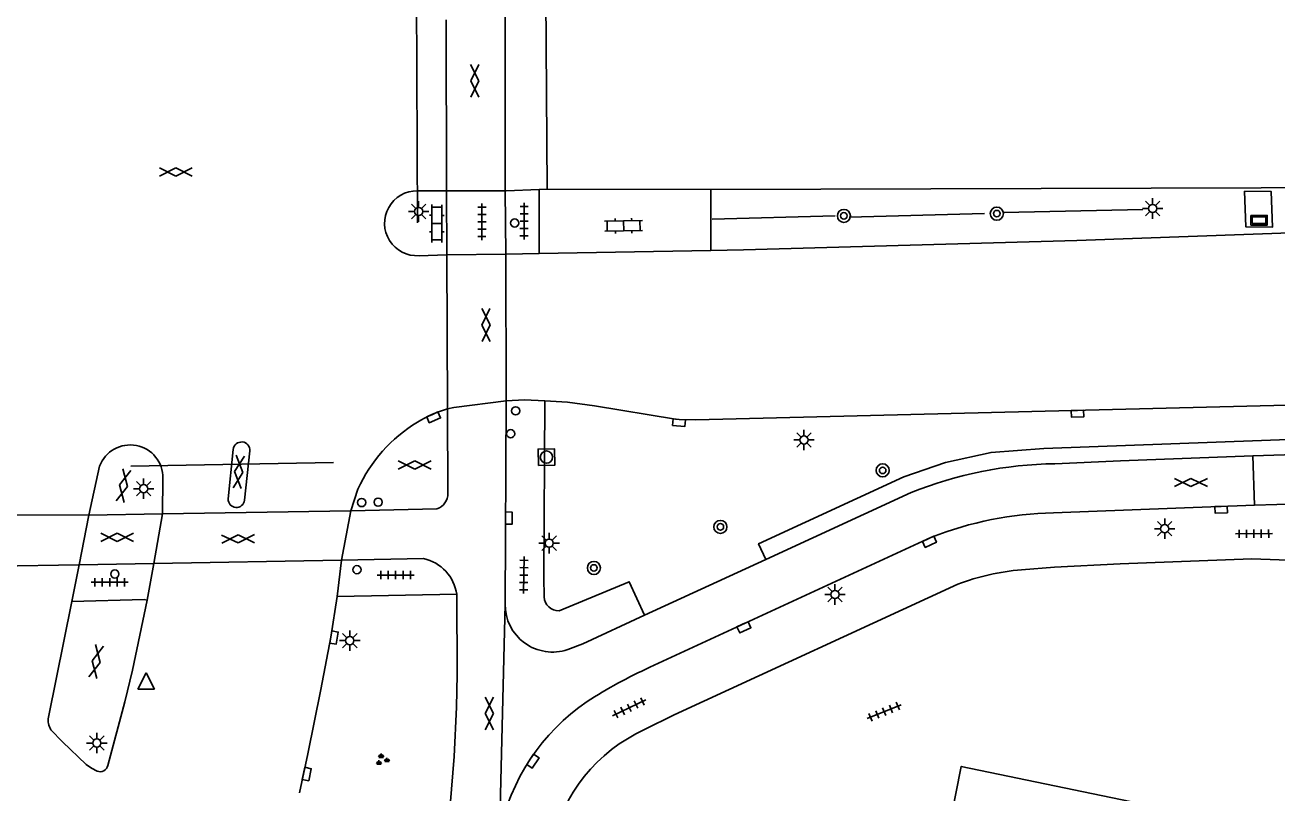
# Model space of a CAD drawing. Extents: x 131000 to 133013, y 393000 to 396501.
# Drawn here: x 132637 to 132713.3, y 395013.1 to 395059.9 of the extents above; entities that cross this region are included whole.
import ezdxf

# ---------------------------------------------------------------- set-up
doc = ezdxf.new("R2010")
doc.units = 0
for name, color, linetype in [('gg-afsc-hekwerk', 7, 'Continuous'), ('gg-knt-verharding', 7, 'Continuous'), ('gg-knt-verharding nz', 7, 'Continuous'), ('gt-grn-groengrens', 7, 'Continuous'), ('gt-grn-weggrens', 7, 'Continuous'), ('gt-grn-weggrens revisie', 7, 'Continuous'), ('gt-knt-lijn portaal', 7, 'Continuous'), ('gt-symb-boom', 7, 'Continuous'), ('gt-symb-drukknoppaal', 7, 'Continuous'), ('gt-symb-gesloten verharding', 7, 'Continuous'), ('gt-symb-groenvak', 7, 'Continuous'), ('gt-symb-klinker verharding', 7, 'Continuous'), ('gt-symb-kolk', 7, 'Continuous'), ('gt-symb-lichtmast', 7, 'Continuous'), ('gt-symb-reclamebord', 7, 'Continuous'), ('gt-symb-rioolschacht', 7, 'Continuous'), ('gt-symb-tegel verharding', 7, 'Continuous'), ('gt-symb-verkeersregelinstallatiepaal', 7, 'Continuous'), ('gt-symb-waterafsluiter', 7, 'Continuous')]:
    doc.layers.add(name, color=color, linetype=linetype)

# ---------------------------------------------------------------- blocks, each defined once
blk = doc.blocks.new('gt0-RBORD')
at = {"layer": 'gt-symb-reclamebord'}
blk.add_lwpolyline([(-0.5, 0.295), (-0.5, -0.295), (0.5, -0.295), (0.5, 0.295), (-0.5, 0.295)], dxfattribs=at)
blk.add_lwpolyline([(-0.417, -0.212), (0.417, -0.212), (0.417, 0.212), (-0.417, 0.212)], close=True, dxfattribs=at)
blk = doc.blocks.new('gt0-KL1')
at = {"layer": 'gt-symb-klinker verharding'}
for p, q in [((-1.15, 0.3), (1.15, 0.3)), ((-1, -0.3), (-1, 0.3)), ((-0.5, 0.3), (-0.5, 0.45)), ((0, -0.3), (0, 0.3)), ((0.5, 0.3), (0.5, 0.45)), ((1, -0.3), (1, 0.3)), ((-1.15, -0.3), (1.15, -0.3)), ((-0.5, -0.45), (-0.5, -0.3)), ((0.5, -0.45), (0.5, -0.3))]:
    blk.add_line(p, q, dxfattribs=at)
blk = doc.blocks.new('gt0-BOOM')
at = {"layer": 'gt-symb-boom'}
for radius in [0.4, 0.2]:
    blk.add_circle((0, 0), radius, dxfattribs=at)
blk = doc.blocks.new('gt0-LMAST')
at = {"layer": 'gt-symb-lichtmast'}
for p, q in [((-0.182, 0.173), (-0.447, 0.438)), ((-0.005, 0.246), (-0.005, 0.621)), ((0.172, 0.173), (0.437, 0.438)), ((-0.255, -0.004), (-0.63, -0.004)), ((-0.182, -0.181), (-0.447, -0.446)), ((-0.005, -0.254), (-0.005, -0.629)), ((0.437, -0.446), (0.172, -0.181)), ((0.245, -0.004), (0.62, -0.004))]:
    blk.add_line(p, q, dxfattribs=at)
blk.add_circle((-0.005, -0.004), 0.25, dxfattribs=at)
blk = doc.blocks.new('gt0-GESVH1')
at = {"layer": 'gt-symb-gesloten verharding'}
for p, q in [((-0.992, -0.261), (0.008, 0.239)), ((0.008, -0.261), (-0.992, 0.239)), ((0.008, 0.239), (1.008, -0.261)), ((1.008, 0.239), (0.008, -0.261))]:
    blk.add_line(p, q, dxfattribs=at)
blk = doc.blocks.new('gt0-VIPAAL')
at = {"layer": 'gt-symb-verkeersregelinstallatiepaal'}
blk.add_circle((0, 0), 0.25, dxfattribs=at)
blk = doc.blocks.new('gt0-TEG1')
at = {"layer": 'gt-symb-tegel verharding'}
for p, q in [((-1.125, 0), (1.125, 0)), ((-0.9, -0.25), (-0.9, 0.25)), ((-0.45, -0.25), (-0.45, 0.25)), ((0, -0.25), (0, 0.25)), ((0.45, -0.25), (0.45, 0.25)), ((0.9, -0.25), (0.9, 0.25))]:
    blk.add_line(p, q, dxfattribs=at)
blk = doc.blocks.new('gt0-KOLK')
at = {"layer": 'gt-symb-kolk'}
blk.add_lwpolyline([(0, 0), (0.375, 0), (0.375, 0.4), (-0.375, 0.4), (-0.375, 0), (0, 0)], dxfattribs=at)
blk = doc.blocks.new('gt0-GRVAK')
at = {"layer": 'gt-symb-groenvak'}
for p, q in [((-0.11, 0.189), (-0.228, 0.24)), ((-0.182, 0.153), (0.088, 0.153)), ((-0.091, 0.211), (-0.156, 0.322)), ((-0.047, 0.214), (-0.047, 0.393)), ((-0.004, 0.211), (0.061, 0.322)), ((0.015, 0.189), (0.133, 0.24)), ((0.262, -0.052), (0.197, 0.059)), ((0.305, -0.049), (0.305, 0.13)), ((0.349, -0.052), (0.414, 0.059)), ((-0.245, -0.228), (-0.363, -0.177)), ((-0.318, -0.264), (-0.047, -0.264)), ((-0.226, -0.206), (-0.291, -0.095)), ((-0.183, -0.203), (-0.183, -0.024)), ((-0.139, -0.206), (-0.074, -0.095)), ((-0.12, -0.228), (-0.002, -0.177)), ((0.243, -0.074), (0.125, -0.023)), ((0.17, -0.11), (0.441, -0.11)), ((0.368, -0.074), (0.486, -0.023))]:
    blk.add_line(p, q, dxfattribs=at)
blk = doc.blocks.new('gt0-DPAAL')
at = {"layer": 'gt-symb-drukknoppaal'}
blk.add_circle((0, 0), 0.25, dxfattribs=at)
blk = doc.blocks.new('gt0-WAFSL')
at = {"layer": 'gt-symb-waterafsluiter'}
for p, q in [((-0.5, -0.333), (0, 0.667)), ((0, 0.667), (0.5, -0.333)), ((0.5, -0.333), (-0.5, -0.333))]:
    blk.add_line(p, q, dxfattribs=at)
blk = doc.blocks.new('gt0-RS')
at = {"layer": 'gt-symb-rioolschacht'}
blk.add_lwpolyline([(-0.5, -0.5), (0.5, -0.5), (0.5, 0.5), (-0.5, 0.5)], close=True, dxfattribs=at)
blk.add_circle((0, 0), 0.375, dxfattribs=at)

msp = doc.modelspace()

# ---------------------------------------------------------------- linework, layer by layer
at = {"layer": 'gg-afsc-hekwerk'}
for p, q in [((132695.439, 395048.45), (132687.177, 395048.214)), ((132705.073, 395048.686), (132696.584, 395048.5)), ((132686.327, 395048.302), (132678.831, 395048.09))]:
    msp.add_line(p, q, dxfattribs=at)
at = {"layer": 'gg-knt-verharding'}
for p, q in [((132662.651, 395049.828), (132660.879, 395049.829)), ((132666.218, 395049.826), (132662.651, 395049.828)), ((132662.651, 395049.828), (132662.662, 395045.921)), ((132666.218, 395049.826), (132666.262, 395045.973)), ((132668.775, 395049.931), (132668.29, 395049.911)), ((132668.29, 395049.911), (132668.29, 395046.002)), ((132678.76, 395049.914), (132668.775, 395049.931)), ((132678.76, 395049.914), (132678.76, 395046.193)), ((132668.29, 395046.002), (132678.76, 395046.193)), ((132662.662, 395045.921), (132666.262, 395045.973)), ((132666.262, 395045.973), (132668.29, 395046.002)), ((132666.287, 395037.028), (132666.22, 395024.624)), ((132662.701, 395036.525), (132662.735, 395031.385)), ((132649.35, 395031.044), (132649.655, 395034.058)), ((132650.668, 395033.963), (132650.34, 395030.966)), ((132719.758, 395033.922), (132711.777, 395033.661)), ((132711.777, 395033.661), (132711.895, 395030.656)), ((132640.863, 395030.042), (132641.513, 395033.035)), ((132645.341, 395030.121), (132645.365, 395032.3)), ((132657.25, 395031.643), (132656.826, 395030.308)), ((132690.957, 395031.424), (132682.105, 395027.347)), ((132662.068, 395030.426), (132656.826, 395030.308)), ((132699.636, 395030.191), (132711.895, 395030.656)), ((132640.863, 395030.042), (132645.341, 395030.121)), ((132675.045, 395020.776), (132692.201, 395028.699)), ((132640.263, 395027.026), (132644.819, 395027.111)), ((132644.413, 395024.855), (132644.819, 395027.111)), ((132655.979, 395025.088), (132656.258, 395027.309)), ((132656.258, 395027.309), (132661.253, 395027.399)), ((132682.105, 395027.347), (132674.713, 395023.943)), ((132639.811, 395024.78), (132640.263, 395027.026)), ((132663.273, 395025.221), (132655.979, 395025.088)), ((132639.811, 395024.78), (132638.398, 395017.733))]:
    msp.add_line(p, q, dxfattribs=at)
for points in [[(132678.76, 395049.914), (132712.3, 395050.02), (132757.3, 395050.44), (132761.79, 395050.561), (132798.56, 395053.97), (132908.84, 395054.653)], [(132668.29, 395049.911), (132666.283, 395049.826), (132666.218, 395049.826)], [(132678.76, 395046.193), (132680.74, 395046.229), (132701.059, 395046.809), (132721.973, 395047.551), (132744.177, 395048.398), (132755.123, 395048.762), (132777.548, 395049.063), (132793.956, 395049.218), (132814.217, 395049.305), (132829.796, 395049.271), (132852.49, 395049.291), (132876.724, 395049.411), (132895.433, 395049.543), (132911.339, 395049.636), (132912.189, 395049.816), (132912.911, 395049.95)], [(132711.284, 395049.801), (132712.907, 395049.782), (132712.985, 395047.613), (132711.362, 395047.632), (132711.284, 395049.801)], [(132660.975, 395045.873), (132662.639, 395045.921), (132662.662, 395045.921)], [(132666.287, 395037.028), (132663.098, 395036.614), (132662.701, 395036.525)], [(132666.287, 395037.028), (132667.4, 395037.081), (132668.641, 395037.029)], [(132668.597, 395025.069), (132668.581, 395026.253), (132668.641, 395037.029)], [(132668.641, 395037.029), (132670.028, 395036.937), (132671.673, 395036.722), (132676.611, 395035.909), (132676.835, 395035.888), (132677.843, 395035.856)], [(132716.888, 395036.829), (132716.341, 395036.815), (132677.843, 395035.856)], [(132711.777, 395033.661), (132703.73, 395033.368), (132699.728, 395033.184)], [(132711.895, 395030.656), (132714.608, 395030.742), (132717.536, 395030.403)], [(132716.734, 395027.206), (132711.727, 395027.393), (132703.697, 395027.088), (132699.704, 395026.879), (132697.683, 395026.712)], [(132674.713, 395023.943), (132673.781, 395025.987), (132669.507, 395024.213)], [(132693.804, 395025.844), (132676.512, 395017.877), (132674.722, 395016.971)], [(132644.413, 395024.855), (132644.216, 395024.908), (132639.811, 395024.78)], [(132642.014, 395014.783), (132643.038, 395018.656), (132643.51, 395020.604), (132644.413, 395024.855)], [(132655.979, 395025.088), (132655.596, 395022.614), (132654.988, 395019.42), (132654.192, 395015.501), (132653.685, 395013.106)], [(132661.45, 395003.44), (132662.554, 395009.354), (132662.88, 395012.335), (132663.117, 395015.326), (132663.265, 395018.338), (132663.308, 395020.338), (132663.273, 395025.221)], [(132670.033, 395021.849), (132670.965, 395022.21), (132674.713, 395023.943)], [(132638.547, 395016.966), (132639.242, 395016.225), (132640.69, 395014.841), (132641.014, 395014.612), (132641.363, 395014.432)], [(132715.895, 395000), (132715.196, 395010.323), (132694.018, 395014.73), (132691.104, 395000)]]:
    msp.add_lwpolyline(points, dxfattribs=at)
for centre, radius, start, end in [((132660.853, 395047.849), 1.98, 89.25951, 273.52073), ((132664.753, 395029.379), 7.435, 106.02413, 121.41586), ((132665.71, 395027.775), 9.303, 121.29623, 155.42972), ((132643.377, 395032.342), 1.989, 358.79767, 159.59683), ((132650.161, 395034.004), 0.509, 355.35047, 173.93438), ((132700.021, 395008.99), 24.195, 90.69301, 111.99971), ((132649.846, 395031.014), 0.497, 176.55808, 354.4321), ((132661.735, 395031.369), 1, 289.45744, 0.90409), ((132700.072, 395008.748), 21.448, 91.16441, 111.52954), ((132660.688, 395024.85), 2.611, 8.17874, 77.51042), ((132698.808, 395012.583), 14.174, 94.55262, 110.67385), ((132669.483, 395025.099), 0.886, 181.93538, 271.56746), ((132669.115, 395024.595), 2.895, 179.42392, 288.48382), ((132688.116, 394992.293), 31.339, 114.65141, 122.63657), ((132678.435, 395008.117), 12.798, 124.34158, 168.82933), ((132639.317, 395017.514), 0.945, 166.57915, 215.40794), ((132678.82, 395007.91), 9.945, 114.33477, 168.46822), ((132641.528, 395014.905), 0.501, 250.75153, 345.91295)]:
    msp.add_arc(centre, radius, start, end, dxfattribs=at)
at = {"layer": 'gg-knt-verharding nz'}
for p, q in [((132666.23, 395063.735), (132666.218, 395049.826)), ((132662.651, 395049.828), (132662.627, 395060.247)), ((132662.662, 395045.921), (132662.701, 395036.525)), ((132666.262, 395045.973), (132666.287, 395037.028)), ((132645.341, 395030.121), (132656.826, 395030.308)), ((132656.826, 395030.308), (132656.258, 395027.309)), ((132629.239, 395030.078), (132640.863, 395030.042)), ((132640.263, 395027.026), (132640.863, 395030.042)), ((132644.819, 395027.111), (132645.341, 395030.121)), ((132644.819, 395027.111), (132656.258, 395027.309)), ((132631.624, 395026.87), (132640.263, 395027.026))]:
    msp.add_line(p, q, dxfattribs=at)
at = {"layer": 'gt-grn-groengrens'}
msp.add_lwpolyline([(132682.105, 395027.347), (132681.664, 395028.305), (132690.516, 395032.382), (132693.057, 395033.254), (132695.837, 395033.872), (132699.048, 395034.119), (132720.046, 395034.884)], dxfattribs=at)
at = {"layer": 'gt-grn-weggrens'}
msp.add_line((132666.22, 395024.624), (132665.879, 395010.596), dxfattribs=at)
at = {"layer": 'gt-grn-weggrens revisie'}
msp.add_line((132668.69, 395063.754), (132668.775, 395049.931), dxfattribs=at)
at = {"layer": 'gt-knt-lijn portaal'}
for p, q in [((132660.887, 395047.881), (132660.809, 395066.568)), ((132643.41, 395033.036), (132655.762, 395033.26))]:
    msp.add_line(p, q, dxfattribs=at)

# ---------------------------------------------------------------- block references
at = {"layer": 'gt-symb-boom'}
for p in [(132686.867, 395048.299), (132696.182, 395048.437), (132689.228, 395032.781), (132679.337, 395029.331), (132671.632, 395026.829)]:
    msp.add_blockref('gt0-BOOM', p, dxfattribs=at)
at = {"layer": 'gt-symb-drukknoppaal'}
for p in [(132666.559, 395035.014), (132658.483, 395030.838)]:
    msp.add_blockref('gt0-DPAAL', p, dxfattribs=at)
at = {"layer": 'gt-symb-gesloten verharding'}
for p, rotation in [((132664.383, 395056.54), -89.88540859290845), ((132665.044, 395041.637), 90.5729386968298), ((132649.975, 395032.678), 84.37493990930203), ((132642.957, 395031.845), 78.28547478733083), ((132649.943, 395028.615), 0.973934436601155), ((132641.292, 395021.118), 78.28547478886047), ((132665.248, 395017.944), 89.77081810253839)]:
    msp.add_blockref('gt0-GESVH1', p, dxfattribs=dict(at, rotation=rotation))
for p in [(132646.145, 395050.987), (132660.701, 395033.121), (132708.005, 395032.053), (132642.573, 395028.707)]:
    msp.add_blockref('gt0-GESVH1', p, dxfattribs=at)
at = {"layer": 'gt-symb-groenvak'}
msp.add_blockref('gt0-GRVAK', (132658.716, 395015.126), dxfattribs=at)
at = {"layer": 'gt-symb-klinker verharding'}
for p, rotation in [((132662.06, 395047.834), -90.17188682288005), ((132673.44, 395047.693), 1.031212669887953)]:
    msp.add_blockref('gt0-KL1', p, dxfattribs=dict(at, rotation=rotation))
at = {"layer": 'gt-symb-kolk'}
for p, rotation in [((132661.786, 395036.196), -156.48544331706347), ((132701.098, 395036.435), -178.5715339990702), ((132676.835, 395035.888), 174.7225939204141), ((132666.243, 395029.867), -90.34377055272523), ((132709.85, 395030.583), -177.8216311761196), ((132691.997, 395028.605), -155.2288610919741), ((132680.686, 395023.392), -155.1007994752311), ((132655.596, 395022.614), -98.80280445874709), ((132667.749, 395015.16), -123.37220238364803), ((132653.94, 395014.304), -101.95064726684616)]:
    msp.add_blockref('gt0-KOLK', p, dxfattribs=dict(at, rotation=rotation))
at = {"layer": 'gt-symb-lichtmast'}
for p in [(132705.682, 395048.757), (132660.955, 395048.572), (132684.436, 395034.64), (132644.198, 395031.667), (132706.419, 395029.224), (132668.908, 395028.342), (132686.327, 395025.212), (132656.759, 395022.399), (132641.349, 395016.155)]:
    msp.add_blockref('gt0-LMAST', p, dxfattribs=at)
at = {"layer": 'gt-symb-reclamebord'}
msp.add_blockref('gt0-RBORD', (132712.164, 395048.038), dxfattribs=at)
at = {"layer": 'gt-symb-rioolschacht', "rotation": 1.3748347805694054}
msp.add_blockref('gt0-RS', (132668.739, 395033.59), dxfattribs=at)
at = {"layer": 'gt-symb-tegel verharding'}
for p, rotation in [((132664.807, 395047.94), -90.17188682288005), ((132667.378, 395047.975), -90.17188682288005), ((132711.848, 395028.915), 0.5729386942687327), ((132667.361, 395026.396), 89.19791148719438), ((132673.784, 395018.301), 25.59142413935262), ((132689.318, 395018.064), 22.20564333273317)]:
    msp.add_blockref('gt0-TEG1', p, dxfattribs=dict(at, rotation=rotation))
for p in [(132659.548, 395026.396), (132642.124, 395025.954)]:
    msp.add_blockref('gt0-TEG1', p, dxfattribs=at)
at = {"layer": 'gt-symb-verkeersregelinstallatiepaal'}
for p in [(132666.799, 395047.865), (132666.861, 395036.41), (132657.483, 395030.817), (132642.439, 395026.46), (132657.189, 395026.721)]:
    msp.add_blockref('gt0-VIPAAL', p, dxfattribs=at)
at = {"layer": 'gt-symb-waterafsluiter'}
msp.add_blockref('gt0-WAFSL', (132644.347, 395019.765), dxfattribs=at)

doc.saveas('drawing.dxf')
